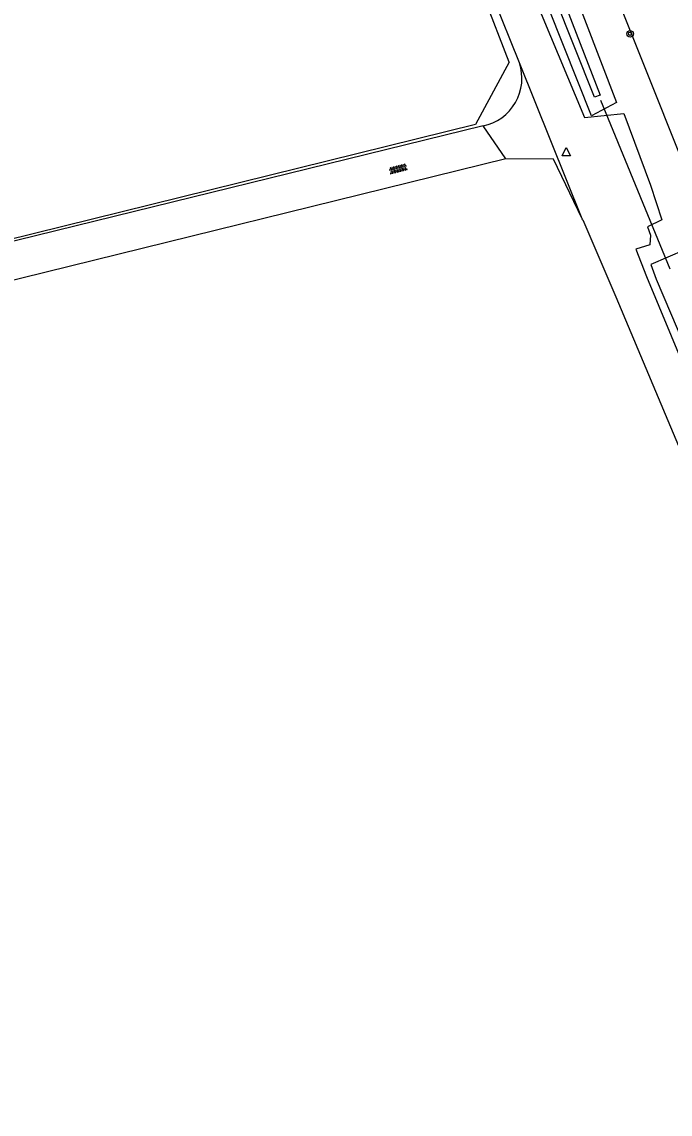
# Model space of a CAD drawing. Extents: x 135999 to 138000, y 396000 to 398501.
# Drawn here: x 137012.8 to 137091.6, y 397650.5 to 397783.2 of the extents above; entities that cross this region are included whole.
import ezdxf

# ---------------------------------------------------------------- set-up
doc = ezdxf.new("R2010")
doc.units = 0
for name, color, linetype in [('gg-afsc-draadraster', 7, 'Continuous'), ('gg-afsc-lijn draadraster', 7, 'Continuous'), ('gg-knt-bovenkant onderkant talud', 7, 'Continuous'), ('gg-knt-onverhard', 7, 'Continuous'), ('gg-kntw-bovenkant insteek waterloop', 7, 'Continuous'), ('gg-kntw-waterlijn', 7, 'Continuous'), ('gg-kwrk-duiker nz buis', 7, 'Continuous'), ('gt-grn-weggrens', 7, 'Continuous'), ('gt-symb-boom', 7, 'Continuous'), ('gt-symb-overige verharding', 7, 'Continuous'), ('gt-symb-waterafsluiter', 7, 'Continuous')]:
    doc.layers.add(name, color=color, linetype=linetype)

# ---------------------------------------------------------------- blocks, each defined once
blk = doc.blocks.new('gt0-OVH')
at = {"layer": 'gt-symb-overige verharding'}
for points in [[(-0.97, 0.3), (-0.97, 0.31), (-0.96, 0.32), (-0.97, 0.33), (-0.97, 0.34), (-0.98, 0.35), (-0.99, 0.35), (-1, 0.36), (-1.01, 0.35), (-1.02, 0.35), (-1.03, 0.34), (-1.03, 0.33), (-1.04, 0.32), (-1.03, 0.31), (-1.03, 0.3), (-1.02, 0.29), (-1.01, 0.29), (-1, 0.28), (-0.99, 0.29), (-0.98, 0.29)], [(-0.87, 0.11), (-0.87, 0.12), (-0.86, 0.13), (-0.87, 0.14), (-0.87, 0.15), (-0.88, 0.16), (-0.89, 0.16), (-0.9, 0.16), (-0.91, 0.16), (-0.92, 0.16), (-0.93, 0.15), (-0.93, 0.14), (-0.94, 0.13), (-0.93, 0.12), (-0.93, 0.11), (-0.92, 0.1), (-0.91, 0.09), (-0.9, 0.09), (-0.89, 0.09), (-0.88, 0.1)], [(-0.77, 0.3), (-0.77, 0.31), (-0.76, 0.32), (-0.77, 0.33), (-0.77, 0.34), (-0.78, 0.35), (-0.79, 0.35), (-0.8, 0.36), (-0.81, 0.35), (-0.82, 0.35), (-0.83, 0.34), (-0.83, 0.33), (-0.84, 0.32), (-0.83, 0.31), (-0.83, 0.3), (-0.82, 0.29), (-0.81, 0.29), (-0.8, 0.28), (-0.79, 0.29), (-0.78, 0.29)], [(-0.67, 0.11), (-0.67, 0.12), (-0.66, 0.13), (-0.67, 0.14), (-0.67, 0.15), (-0.68, 0.16), (-0.69, 0.16), (-0.7, 0.16), (-0.71, 0.16), (-0.72, 0.16), (-0.73, 0.15), (-0.73, 0.14), (-0.74, 0.13), (-0.73, 0.12), (-0.73, 0.11), (-0.72, 0.1), (-0.71, 0.09), (-0.7, 0.09), (-0.69, 0.09), (-0.68, 0.1)], [(-0.57, 0.3), (-0.57, 0.31), (-0.56, 0.32), (-0.57, 0.33), (-0.57, 0.34), (-0.58, 0.35), (-0.59, 0.35), (-0.6, 0.36), (-0.61, 0.35), (-0.62, 0.35), (-0.63, 0.34), (-0.63, 0.33), (-0.64, 0.32), (-0.63, 0.31), (-0.63, 0.3), (-0.62, 0.29), (-0.61, 0.29), (-0.6, 0.28), (-0.59, 0.29), (-0.58, 0.29)], [(-0.47, 0.11), (-0.47, 0.12), (-0.46, 0.13), (-0.47, 0.14), (-0.47, 0.15), (-0.48, 0.16), (-0.49, 0.16), (-0.5, 0.16), (-0.51, 0.16), (-0.52, 0.16), (-0.53, 0.15), (-0.53, 0.14), (-0.54, 0.13), (-0.53, 0.12), (-0.53, 0.11), (-0.52, 0.1), (-0.51, 0.09), (-0.5, 0.09), (-0.49, 0.09), (-0.48, 0.1)], [(-0.37, 0.3), (-0.37, 0.31), (-0.36, 0.32), (-0.37, 0.33), (-0.37, 0.34), (-0.38, 0.35), (-0.39, 0.35), (-0.4, 0.36), (-0.41, 0.35), (-0.42, 0.35), (-0.43, 0.34), (-0.43, 0.33), (-0.44, 0.32), (-0.43, 0.31), (-0.43, 0.3), (-0.42, 0.29), (-0.41, 0.29), (-0.4, 0.28), (-0.39, 0.29), (-0.38, 0.29)], [(-0.27, 0.11), (-0.27, 0.12), (-0.26, 0.13), (-0.27, 0.14), (-0.27, 0.15), (-0.28, 0.16), (-0.29, 0.16), (-0.3, 0.16), (-0.31, 0.16), (-0.32, 0.16), (-0.33, 0.15), (-0.33, 0.14), (-0.34, 0.13), (-0.33, 0.12), (-0.33, 0.11), (-0.32, 0.1), (-0.31, 0.09), (-0.3, 0.09), (-0.29, 0.09), (-0.28, 0.1)], [(-0.17, 0.3), (-0.17, 0.31), (-0.16, 0.32), (-0.17, 0.33), (-0.17, 0.34), (-0.18, 0.35), (-0.19, 0.35), (-0.2, 0.36), (-0.21, 0.35), (-0.22, 0.35), (-0.23, 0.34), (-0.23, 0.33), (-0.24, 0.32), (-0.23, 0.31), (-0.23, 0.3), (-0.22, 0.29), (-0.21, 0.29), (-0.2, 0.28), (-0.19, 0.29), (-0.18, 0.29)], [(-0.07, 0.11), (-0.07, 0.12), (-0.06, 0.13), (-0.07, 0.14), (-0.07, 0.15), (-0.08, 0.16), (-0.09, 0.16), (-0.1, 0.16), (-0.11, 0.16), (-0.12, 0.16), (-0.13, 0.15), (-0.13, 0.14), (-0.14, 0.13), (-0.13, 0.12), (-0.13, 0.11), (-0.12, 0.1), (-0.11, 0.09), (-0.1, 0.09), (-0.09, 0.09), (-0.08, 0.1)], [(0.03, 0.3), (0.03, 0.31), (0.04, 0.32), (0.03, 0.33), (0.03, 0.34), (0.02, 0.35), (0.01, 0.35), (0, 0.36), (-0.01, 0.35), (-0.02, 0.35), (-0.03, 0.34), (-0.03, 0.33), (-0.04, 0.32), (-0.03, 0.31), (-0.03, 0.3), (-0.02, 0.29), (-0.01, 0.29), (0, 0.28), (0.01, 0.29), (0.02, 0.29)], [(0.13, 0.11), (0.13, 0.12), (0.14, 0.13), (0.13, 0.14), (0.13, 0.15), (0.12, 0.16), (0.11, 0.16), (0.1, 0.16), (0.09, 0.16), (0.08, 0.16), (0.07, 0.15), (0.07, 0.14), (0.06, 0.13), (0.07, 0.12), (0.07, 0.11), (0.08, 0.1), (0.09, 0.09), (0.1, 0.09), (0.11, 0.09), (0.12, 0.1)], [(0.23, 0.3), (0.23, 0.31), (0.24, 0.32), (0.23, 0.33), (0.23, 0.34), (0.22, 0.35), (0.21, 0.35), (0.2, 0.36), (0.19, 0.35), (0.18, 0.35), (0.17, 0.34), (0.17, 0.33), (0.16, 0.32), (0.17, 0.31), (0.17, 0.3), (0.18, 0.29), (0.19, 0.29), (0.2, 0.28), (0.21, 0.29), (0.22, 0.29)], [(0.33, 0.11), (0.33, 0.12), (0.34, 0.13), (0.33, 0.14), (0.33, 0.15), (0.32, 0.16), (0.31, 0.16), (0.3, 0.16), (0.29, 0.16), (0.28, 0.16), (0.27, 0.15), (0.27, 0.14), (0.26, 0.13), (0.27, 0.12), (0.27, 0.11), (0.28, 0.1), (0.29, 0.09), (0.3, 0.09), (0.31, 0.09), (0.32, 0.1)], [(0.43, 0.3), (0.43, 0.31), (0.44, 0.32), (0.43, 0.33), (0.43, 0.34), (0.42, 0.35), (0.41, 0.35), (0.4, 0.36), (0.39, 0.35), (0.38, 0.35), (0.37, 0.34), (0.37, 0.33), (0.36, 0.32), (0.37, 0.31), (0.37, 0.3), (0.38, 0.29), (0.39, 0.29), (0.4, 0.28), (0.41, 0.29), (0.42, 0.29)], [(0.53, 0.11), (0.53, 0.12), (0.54, 0.13), (0.53, 0.14), (0.53, 0.15), (0.52, 0.16), (0.51, 0.16), (0.5, 0.16), (0.49, 0.16), (0.48, 0.16), (0.47, 0.15), (0.47, 0.14), (0.46, 0.13), (0.47, 0.12), (0.47, 0.11), (0.48, 0.1), (0.49, 0.09), (0.5, 0.09), (0.51, 0.09), (0.52, 0.1)], [(0.63, 0.3), (0.63, 0.31), (0.64, 0.32), (0.63, 0.33), (0.63, 0.34), (0.62, 0.35), (0.61, 0.35), (0.6, 0.36), (0.59, 0.35), (0.58, 0.35), (0.57, 0.34), (0.57, 0.33), (0.56, 0.32), (0.57, 0.31), (0.57, 0.3), (0.58, 0.29), (0.59, 0.29), (0.6, 0.28), (0.61, 0.29), (0.62, 0.29)], [(0.73, 0.11), (0.73, 0.12), (0.74, 0.13), (0.73, 0.14), (0.73, 0.15), (0.72, 0.16), (0.71, 0.16), (0.7, 0.16), (0.69, 0.16), (0.68, 0.16), (0.67, 0.15), (0.67, 0.14), (0.66, 0.13), (0.67, 0.12), (0.67, 0.11), (0.68, 0.1), (0.69, 0.09), (0.7, 0.09), (0.71, 0.09), (0.72, 0.1)], [(0.83, 0.3), (0.83, 0.31), (0.84, 0.32), (0.83, 0.33), (0.83, 0.34), (0.82, 0.35), (0.81, 0.35), (0.8, 0.36), (0.79, 0.35), (0.78, 0.35), (0.77, 0.34), (0.77, 0.33), (0.76, 0.32), (0.77, 0.31), (0.77, 0.3), (0.78, 0.29), (0.79, 0.29), (0.8, 0.28), (0.81, 0.29), (0.82, 0.29)], [(0.93, 0.11), (0.93, 0.12), (0.94, 0.13), (0.93, 0.14), (0.93, 0.15), (0.92, 0.16), (0.91, 0.16), (0.9, 0.16), (0.89, 0.16), (0.88, 0.16), (0.87, 0.15), (0.87, 0.14), (0.86, 0.13), (0.87, 0.12), (0.87, 0.11), (0.88, 0.1), (0.89, 0.09), (0.9, 0.09), (0.91, 0.09), (0.92, 0.1)], [(1.03, 0.3), (1.03, 0.31), (1.04, 0.32), (1.03, 0.33), (1.03, 0.34), (1.02, 0.35), (1.01, 0.35), (1, 0.36), (0.99, 0.35), (0.98, 0.35), (0.97, 0.34), (0.97, 0.33), (0.96, 0.32), (0.97, 0.31), (0.97, 0.3), (0.98, 0.29), (0.99, 0.29), (1, 0.28), (1.01, 0.29), (1.02, 0.29)], [(-0.97, -0.14), (-0.97, -0.13), (-0.96, -0.12), (-0.97, -0.11), (-0.97, -0.1), (-0.98, -0.09), (-0.99, -0.09), (-1, -0.08), (-1.01, -0.09), (-1.02, -0.09), (-1.03, -0.1), (-1.03, -0.11), (-1.04, -0.12), (-1.03, -0.13), (-1.03, -0.14), (-1.02, -0.15), (-1.01, -0.15), (-1, -0.16), (-0.99, -0.15), (-0.98, -0.15)], [(-0.87, -0.33), (-0.87, -0.32), (-0.86, -0.31), (-0.87, -0.3), (-0.87, -0.29), (-0.88, -0.28), (-0.89, -0.28), (-0.9, -0.28), (-0.91, -0.28), (-0.92, -0.28), (-0.93, -0.29), (-0.93, -0.3), (-0.94, -0.31), (-0.93, -0.32), (-0.93, -0.33), (-0.92, -0.34), (-0.91, -0.35), (-0.9, -0.35), (-0.89, -0.35), (-0.88, -0.34)], [(-0.77, -0.14), (-0.77, -0.13), (-0.76, -0.12), (-0.77, -0.11), (-0.77, -0.1), (-0.78, -0.09), (-0.79, -0.09), (-0.8, -0.08), (-0.81, -0.09), (-0.82, -0.09), (-0.83, -0.1), (-0.83, -0.11), (-0.84, -0.12), (-0.83, -0.13), (-0.83, -0.14), (-0.82, -0.15), (-0.81, -0.15), (-0.8, -0.16), (-0.79, -0.15), (-0.78, -0.15)], [(-0.67, -0.33), (-0.67, -0.32), (-0.66, -0.31), (-0.67, -0.3), (-0.67, -0.29), (-0.68, -0.28), (-0.69, -0.28), (-0.7, -0.28), (-0.71, -0.28), (-0.72, -0.28), (-0.73, -0.29), (-0.73, -0.3), (-0.74, -0.31), (-0.73, -0.32), (-0.73, -0.33), (-0.72, -0.34), (-0.71, -0.35), (-0.7, -0.35), (-0.69, -0.35), (-0.68, -0.34)], [(-0.57, -0.14), (-0.57, -0.13), (-0.56, -0.12), (-0.57, -0.11), (-0.57, -0.1), (-0.58, -0.09), (-0.59, -0.09), (-0.6, -0.08), (-0.61, -0.09), (-0.62, -0.09), (-0.63, -0.1), (-0.63, -0.11), (-0.64, -0.12), (-0.63, -0.13), (-0.63, -0.14), (-0.62, -0.15), (-0.61, -0.15), (-0.6, -0.16), (-0.59, -0.15), (-0.58, -0.15)], [(-0.47, -0.33), (-0.47, -0.32), (-0.46, -0.31), (-0.47, -0.3), (-0.47, -0.29), (-0.48, -0.28), (-0.49, -0.28), (-0.5, -0.28), (-0.51, -0.28), (-0.52, -0.28), (-0.53, -0.29), (-0.53, -0.3), (-0.54, -0.31), (-0.53, -0.32), (-0.53, -0.33), (-0.52, -0.34), (-0.51, -0.35), (-0.5, -0.35), (-0.49, -0.35), (-0.48, -0.34)], [(-0.37, -0.14), (-0.37, -0.13), (-0.36, -0.12), (-0.37, -0.11), (-0.37, -0.1), (-0.38, -0.09), (-0.39, -0.09), (-0.4, -0.08), (-0.41, -0.09), (-0.42, -0.09), (-0.43, -0.1), (-0.43, -0.11), (-0.44, -0.12), (-0.43, -0.13), (-0.43, -0.14), (-0.42, -0.15), (-0.41, -0.15), (-0.4, -0.16), (-0.39, -0.15), (-0.38, -0.15)], [(-0.27, -0.33), (-0.27, -0.32), (-0.26, -0.31), (-0.27, -0.3), (-0.27, -0.29), (-0.28, -0.28), (-0.29, -0.28), (-0.3, -0.28), (-0.31, -0.28), (-0.32, -0.28), (-0.33, -0.29), (-0.33, -0.3), (-0.34, -0.31), (-0.33, -0.32), (-0.33, -0.33), (-0.32, -0.34), (-0.31, -0.35), (-0.3, -0.35), (-0.29, -0.35), (-0.28, -0.34)], [(-0.17, -0.14), (-0.17, -0.13), (-0.16, -0.12), (-0.17, -0.11), (-0.17, -0.1), (-0.18, -0.09), (-0.19, -0.09), (-0.2, -0.08), (-0.21, -0.09), (-0.22, -0.09), (-0.23, -0.1), (-0.23, -0.11), (-0.24, -0.12), (-0.23, -0.13), (-0.23, -0.14), (-0.22, -0.15), (-0.21, -0.15), (-0.2, -0.16), (-0.19, -0.15), (-0.18, -0.15)], [(-0.07, -0.33), (-0.07, -0.32), (-0.06, -0.31), (-0.07, -0.3), (-0.07, -0.29), (-0.08, -0.28), (-0.09, -0.28), (-0.1, -0.28), (-0.11, -0.28), (-0.12, -0.28), (-0.13, -0.29), (-0.13, -0.3), (-0.14, -0.31), (-0.13, -0.32), (-0.13, -0.33), (-0.12, -0.34), (-0.11, -0.35), (-0.1, -0.35), (-0.09, -0.35), (-0.08, -0.34)], [(0.03, -0.14), (0.03, -0.13), (0.04, -0.12), (0.03, -0.11), (0.03, -0.1), (0.02, -0.09), (0.01, -0.09), (0, -0.08), (-0.01, -0.09), (-0.02, -0.09), (-0.03, -0.1), (-0.03, -0.11), (-0.04, -0.12), (-0.03, -0.13), (-0.03, -0.14), (-0.02, -0.15), (-0.01, -0.15), (0, -0.16), (0.01, -0.15), (0.02, -0.15)], [(0.13, -0.33), (0.13, -0.32), (0.14, -0.31), (0.13, -0.3), (0.13, -0.29), (0.12, -0.28), (0.11, -0.28), (0.1, -0.28), (0.09, -0.28), (0.08, -0.28), (0.07, -0.29), (0.07, -0.3), (0.06, -0.31), (0.07, -0.32), (0.07, -0.33), (0.08, -0.34), (0.09, -0.35), (0.1, -0.35), (0.11, -0.35), (0.12, -0.34)], [(0.23, -0.14), (0.23, -0.13), (0.24, -0.12), (0.23, -0.11), (0.23, -0.1), (0.22, -0.09), (0.21, -0.09), (0.2, -0.08), (0.19, -0.09), (0.18, -0.09), (0.17, -0.1), (0.17, -0.11), (0.16, -0.12), (0.17, -0.13), (0.17, -0.14), (0.18, -0.15), (0.19, -0.15), (0.2, -0.16), (0.21, -0.15), (0.22, -0.15)], [(0.33, -0.33), (0.33, -0.32), (0.34, -0.31), (0.33, -0.3), (0.33, -0.29), (0.32, -0.28), (0.31, -0.28), (0.3, -0.28), (0.29, -0.28), (0.28, -0.28), (0.27, -0.29), (0.27, -0.3), (0.26, -0.31), (0.27, -0.32), (0.27, -0.33), (0.28, -0.34), (0.29, -0.35), (0.3, -0.35), (0.31, -0.35), (0.32, -0.34)], [(0.43, -0.14), (0.43, -0.13), (0.44, -0.12), (0.43, -0.11), (0.43, -0.1), (0.42, -0.09), (0.41, -0.09), (0.4, -0.08), (0.39, -0.09), (0.38, -0.09), (0.37, -0.1), (0.37, -0.11), (0.36, -0.12), (0.37, -0.13), (0.37, -0.14), (0.38, -0.15), (0.39, -0.15), (0.4, -0.16), (0.41, -0.15), (0.42, -0.15)], [(0.53, -0.33), (0.53, -0.32), (0.54, -0.31), (0.53, -0.3), (0.53, -0.29), (0.52, -0.28), (0.51, -0.28), (0.5, -0.28), (0.49, -0.28), (0.48, -0.28), (0.47, -0.29), (0.47, -0.3), (0.46, -0.31), (0.47, -0.32), (0.47, -0.33), (0.48, -0.34), (0.49, -0.35), (0.5, -0.35), (0.51, -0.35), (0.52, -0.34)], [(0.63, -0.14), (0.63, -0.13), (0.64, -0.12), (0.63, -0.11), (0.63, -0.1), (0.62, -0.09), (0.61, -0.09), (0.6, -0.08), (0.59, -0.09), (0.58, -0.09), (0.57, -0.1), (0.57, -0.11), (0.56, -0.12), (0.57, -0.13), (0.57, -0.14), (0.58, -0.15), (0.59, -0.15), (0.6, -0.16), (0.61, -0.15), (0.62, -0.15)], [(0.73, -0.33), (0.73, -0.32), (0.74, -0.31), (0.73, -0.3), (0.73, -0.29), (0.72, -0.28), (0.71, -0.28), (0.7, -0.28), (0.69, -0.28), (0.68, -0.28), (0.67, -0.29), (0.67, -0.3), (0.66, -0.31), (0.67, -0.32), (0.67, -0.33), (0.68, -0.34), (0.69, -0.35), (0.7, -0.35), (0.71, -0.35), (0.72, -0.34)], [(0.83, -0.14), (0.83, -0.13), (0.84, -0.12), (0.83, -0.11), (0.83, -0.1), (0.82, -0.09), (0.81, -0.09), (0.8, -0.08), (0.79, -0.09), (0.78, -0.09), (0.77, -0.1), (0.77, -0.11), (0.76, -0.12), (0.77, -0.13), (0.77, -0.14), (0.78, -0.15), (0.79, -0.15), (0.8, -0.16), (0.81, -0.15), (0.82, -0.15)], [(0.93, -0.33), (0.93, -0.32), (0.94, -0.31), (0.93, -0.3), (0.93, -0.29), (0.92, -0.28), (0.91, -0.28), (0.9, -0.28), (0.89, -0.28), (0.88, -0.28), (0.87, -0.29), (0.87, -0.3), (0.86, -0.31), (0.87, -0.32), (0.87, -0.33), (0.88, -0.34), (0.89, -0.35), (0.9, -0.35), (0.91, -0.35), (0.92, -0.34)], [(1.03, -0.14), (1.03, -0.13), (1.04, -0.12), (1.03, -0.11), (1.03, -0.1), (1.02, -0.09), (1.01, -0.09), (1, -0.08), (0.99, -0.09), (0.98, -0.09), (0.97, -0.1), (0.97, -0.11), (0.96, -0.12), (0.97, -0.13), (0.97, -0.14), (0.98, -0.15), (0.99, -0.15), (1, -0.16), (1.01, -0.15), (1.02, -0.15)]]:
    blk.add_lwpolyline(points, close=True, dxfattribs=at)
blk = doc.blocks.new('gt0-WAFSL')
at = {"layer": 'gt-symb-waterafsluiter'}
for p, q in [((-0.5, -0.33), (0, 0.67)), ((0, 0.67), (0.5, -0.33)), ((0.5, -0.33), (-0.5, -0.33))]:
    blk.add_line(p, q, dxfattribs=at)
blk = doc.blocks.new('gt0-BOOM')
at = {"layer": 'gt-symb-boom'}
for radius in [0.4, 0.2]:
    blk.add_circle((0, 0), radius, dxfattribs=at)

msp = doc.modelspace()

# ---------------------------------------------------------------- linework, layer by layer
at = {"layer": 'gg-afsc-draadraster'}
msp.add_line((137071.99, 397778.31), (137067.23, 397790.73), dxfattribs=at)
msp.add_lwpolyline([(137071.99, 397778.31), (137067.92, 397770.74), (136999.89, 397753.95)], dxfattribs=at)
at = {"layer": 'gg-afsc-lijn draadraster'}
msp.add_line((137071.99, 397778.31), (137067.23, 397790.73), dxfattribs=at)
msp.add_lwpolyline([(137071.99, 397778.31), (137067.92, 397770.74), (136999.89, 397753.95)], dxfattribs=at)
at = {"layer": 'gg-knt-bovenkant onderkant talud'}
msp.add_lwpolyline([(137021.8, 397953.26), (137060.27, 397848.35), (137093.52, 397764.97), (137094.28, 397762.98), (137095.1, 397760.99), (137116.22, 397711.81), (137141.34, 397653.78)], dxfattribs=at)
at = {"layer": 'gg-knt-onverhard'}
for p, q in [((137073.24, 397778.23), (137057, 397818.67)), ((137068.84, 397770.56), (137000, 397753.65)), ((137071.6, 397766.55), (137068.84, 397770.56)), ((137071.6, 397766.55), (137000, 397748.9)), ((137080.93, 397759.14), (137080.86, 397759.28))]:
    msp.add_line(p, q, dxfattribs=at)
for points in [[(137017.6, 397937.28), (137042.04, 397870.43), (137065.35, 397809.39), (137081.13, 397771.6), (137085.94, 397772.05), (137089.15, 397763.36)], [(137080.86, 397759.28), (137077.37, 397766.53), (137071.6, 397766.55)], [(137089.15, 397763.36), (137090.53, 397759.17), (137088.82, 397758.29), (137089.18, 397757.3), (137089.07, 397756.13), (137087.37, 397755.61), (137088.68, 397752.28), (137097.88, 397730.15), (137107.14, 397708.04), (137124.25, 397667.81), (137130.51, 397653.26)], [(137080.93, 397759.14), (137084.96, 397749.8), (137110, 397690.21)]]:
    msp.add_lwpolyline(points, dxfattribs=at)
msp.add_arc((137067.63, 397776.35), 5.92, 281.7976, 18.4717, dxfattribs=at)
at = {"layer": 'gg-kntw-bovenkant insteek waterloop'}
for points in [[(137085.04, 397773.4), (137082.01, 397771.78), (137052.89, 397844.93), (137016.88, 397945.12), (137019.76, 397946.68), (137056.71, 397847.26), (137085.04, 397773.4)], [(137137.5, 397652.51), (137133.82, 397661.3), (137130.05, 397670.04), (137121.09, 397690.18), (137112.3, 397710.4), (137094.19, 397753.64), (137093.35, 397755.5), (137089.19, 397753.74), (137089.85, 397751.94), (137108.31, 397708.57), (137125.55, 397668.22), (137133.17, 397650.53)]]:
    msp.add_lwpolyline(points, dxfattribs=at)
at = {"layer": 'gg-kntw-waterlijn'}
msp.add_lwpolyline([(137018.42, 397944.3), (137018.93, 397944.49), (137046.48, 397869.16), (137055.05, 397846.71), (137083.04, 397774.31), (137082.37, 397774.05), (137070.25, 397804.45), (137063.66, 397821.46), (137054.24, 397845.34), (137018.42, 397944.3)], dxfattribs=at)
at = {"layer": 'gg-kwrk-duiker nz buis'}
msp.add_line((137083.08, 397773.68), (137091.52, 397753.19), dxfattribs=at)
at = {"layer": 'gt-grn-weggrens'}
msp.add_line((137080.86, 397759.28), (137073.24, 397778.23), dxfattribs=at)

# ---------------------------------------------------------------- block references
at = {"layer": 'gt-symb-boom'}
msp.add_blockref('gt0-BOOM', (137086.68, 397781.75), dxfattribs=at)
at = {"layer": 'gt-symb-overige verharding'}
for rotation in [-165.88039706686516, -165.88039706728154]:
    msp.add_blockref('gt0-OVH', (137058.52, 397765.34), dxfattribs=dict(at, rotation=rotation))
at = {"layer": 'gt-symb-waterafsluiter'}
msp.add_blockref('gt0-WAFSL', (137078.94, 397767.27), dxfattribs=at)

doc.saveas('drawing.dxf')
